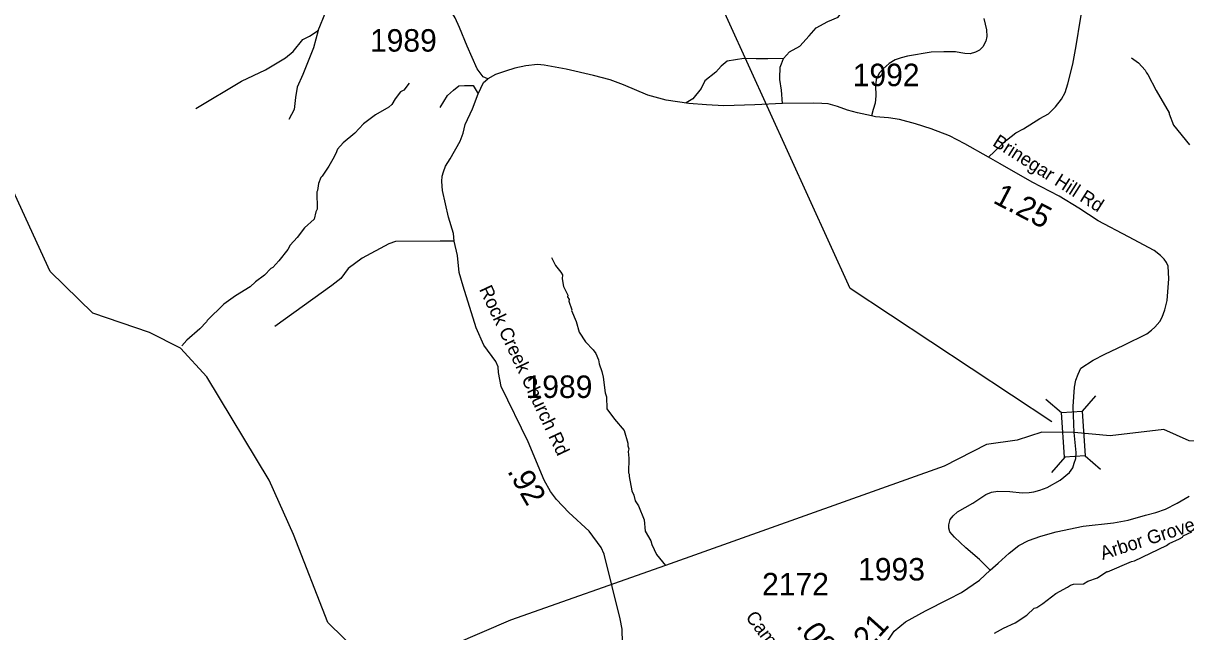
# Model space of a CAD drawing. Extents: x 1248224 to 1454986, y 825081 to 985870.
# Drawn here: x 1394113 to 1400579, y 904029 to 907413 of the extents above; entities that cross this region are included whole.
import ezdxf

# ---------------------------------------------------------------- set-up
doc = ezdxf.new("R2010")
doc.units = 0
for name, color, linetype in [('Exist Hydrographic Creek Single Shore', 7, 'Continuous'), ('Exist Hydrographic Misc Water Feature', 7, 'Continuous'), ('Exist Road Non-System Type 51', 7, 'Continuous'), ('Exist Road Secondary Mileage Hundredths English Label', 7, 'Continuous'), ('Exist Road Secondary Structure Standard Bridge CELL', 7, 'Continuous'), ('Exist Road Secondary Structure Standard Bridge Number Label', 7, 'Continuous'), ('Exist Road Secondary Type 51 Attributed', 7, 'Continuous'), ('Exist Road Secondary Type 51 Label', 7, 'Continuous'), ('Exist Road Secondary Type 51 Number Label', 7, 'Continuous')]:
    doc.layers.add(name, color=color, linetype=linetype)

msp = doc.modelspace()

# ---------------------------------------------------------------- linework, layer by layer
at = {"layer": 'Exist Hydrographic Creek Single Shore'}
for points in [[(1399958.8, 905136.2), (1399778.5, 905138.4), (1399641.1, 905094.3), (1399470, 905071), (1399234.9, 904950), (1397685.5, 904397), (1396823.9, 904092.5), (1396173, 903813.4), (1396076.9, 903815.3), (1395806.9, 904080.2), (1395616.9, 904569.8), (1395480.8, 904871.3), (1395134.8, 905446.2), (1394987.9, 905606.7), (1394814.8, 905692.3), (1394499.9, 905800.4), (1394262.8, 906031.8), (1394047.8, 906502.2), (1393899.8, 907020.6), (1393818.8, 907114.1), (1393832.8, 907180.6)], [(1402145, 905708.9), (1401789, 905440.3), (1401608, 905184.6), (1401296, 905201.8), (1400989, 905065.8), (1400598, 905090.1), (1400458, 905154), (1400158.4, 905119), (1399958.8, 905136.2)]]:
    msp.add_lwpolyline(points, dxfattribs=at)
at = {"layer": 'Exist Hydrographic Misc Water Feature'}
for points in [[(1400278.4, 907220.3), (1400315.8, 907193.6), (1400352.9, 907152.8), (1400360.5, 907136.6), (1400368.3, 907128.4), (1400414.4, 907039.5), (1400487.7, 906913.9), (1400486.5, 906909.6), (1400510.2, 906845.5), (1400599.9, 906737.5)], [(1396258.8, 907079.2), (1396230, 907041.8), (1396211.8, 907032.2), (1396180.9, 906992.9), (1396162.2, 906961.4), (1396145.8, 906945.7), (1396072.9, 906903.3), (1396005.8, 906852.9), (1395956.7, 906801.9), (1395892.5, 906748.9), (1395860.7, 906712.1), (1395852.2, 906688.3), (1395835.6, 906656.8), (1395812.7, 906617.3), (1395775.5, 906562.1), (1395767.3, 906554.3), (1395754.6, 906522.7), (1395749.8, 906482.8), (1395745.6, 906474.9), (1395747.5, 906378.8), (1395741.2, 906365), (1395730.3, 906323.2), (1395678, 906274.4), (1395636.1, 906221.4), (1395597.1, 906178.3), (1395584.6, 906154.6), (1395535.2, 906091.7), (1395500.4, 906054.5), (1395490.3, 906048.7), (1395455.5, 906011.6), (1395404.7, 905974.7), (1395374.1, 905946.9), (1395293, 905897.1), (1395227.9, 905850.6), (1395136, 905760.7), (1395131.9, 905752.8), (1395094.9, 905713.6), (1395023.6, 905651.3), (1394994.8, 905619.1)], [(1397051.8, 906110.2), (1397072.9, 906065.8), (1397104, 906029.1), (1397111.7, 906013), (1397111.2, 905991), (1397118.3, 905948.8), (1397141.3, 905900.4), (1397141.1, 905892.4), (1397148.8, 905876.2), (1397148.5, 905868.2), (1397163.5, 905819.9), (1397162.3, 905814.9), (1397187.7, 905754.2), (1397204.8, 905695.1), (1397239.6, 905640.4), (1397282.6, 905597.5), (1397298.2, 905577.2), (1397313.4, 905540.8), (1397317, 905518.7), (1397332.1, 905476.5), (1397339.3, 905444.3), (1397349.5, 905358.2), (1397357, 905336), (1397359.5, 905267.9), (1397402.3, 905211), (1397454.6, 905148.7), (1397475.4, 905077.5), (1397475.1, 905063.5), (1397480.7, 905045.5), (1397478.4, 905031.5), (1397481.6, 904993.5), (1397479.8, 904913.5), (1397483.7, 904905.4), (1397483.4, 904891.5), (1397497.6, 904813.2), (1397509.1, 904788.9), (1397516.4, 904756.8), (1397535.8, 904728.3), (1397566.1, 904651.8), (1397572.8, 904587.7), (1397603.7, 904535), (1397609.2, 904514.9), (1397636, 904458.4), (1397685.5, 904397)], [(1399514.6, 904021.1), (1399565.7, 904048.9), (1399629.9, 904078.5), (1399694.9, 904121.1), (1399735.7, 904160.1), (1399751.8, 904163.8), (1399784.3, 904185.1), (1399857.5, 904241.4), (1399922.3, 904276), (1399938.5, 904287.7), (1399954.6, 904293.3), (1400010.7, 904296.1), (1400035, 904309.5), (1400087.5, 904328.3), (1400140.2, 904363.1), (1400144.6, 904362.1), (1400277.4, 904420), (1400293.5, 904423.7), (1400471.3, 904507.7), (1400487.6, 904519.4), (1400544.2, 904546.2), (1400560.4, 904555.8), (1400564.5, 904561.6), (1400613, 904584.6)]]:
    msp.add_lwpolyline(points, dxfattribs=at)
at = {"layer": 'Exist Road Non-System Type 51'}
for points in [[(1395753, 907372.9), (1395795.4, 907476.4), (1395830, 907559), (1395843.3, 907604.4), (1395864.6, 907641.7), (1395870, 907839), (1395870, 907951), (1395878, 908015), (1395901.9, 908023), (1395921.3, 908058)], [(1399482.1, 906668.2), (1399582.5, 906762.2), (1399634.5, 906803.5), (1399677, 906825.3), (1399766.8, 906882.6), (1399815.2, 906910.1), (1399854.2, 906949.1), (1399887.3, 906990.3), (1399907.9, 907027.6), (1399923.3, 907076.9), (1399951.6, 907184.6), (1399969.4, 907287.8), (1399993.6, 907435.1), (1400028.4, 907636.3), (1400043.8, 907755.5), (1400047.3, 907788.7), (1400043.8, 907810.5)], [(1398341.7, 907217.9), (1398374.7, 907253.5), (1398432.3, 907286.1), (1398484.1, 907343.8), (1398522.5, 907388.1), (1398587.6, 907422.2), (1398645.5, 907446.7), (1398655, 907459.3), (1398659.3, 907477), (1398665.2, 907517.2), (1398666.4, 907577.6)], [(1399456.1, 907439.7), (1399470.3, 907375.5), (1399472.7, 907340), (1399466.8, 907313.6), (1399451.4, 907281.5), (1399432.5, 907263.2), (1399408.9, 907251.7), (1399380.5, 907242.5), (1399351, 907244.8), (1399328.6, 907249.4), (1399297.9, 907254), (1399232.9, 907254), (1399163.2, 907252.8), (1399031.5, 907229.3), (1398996.1, 907220.2), (1398963, 907208.7), (1398929.9, 907189.2), (1398896.9, 907159.4), (1398873.2, 907135.3), (1398857.9, 907098.7), (1398853.2, 907066.6), (1398854.9, 907008.7), (1398851.4, 906968.6), (1398840.8, 906933), (1398831.3, 906898.6)], [(1395073.5, 906938.3), (1395326.7, 907090.3), (1395459.9, 907154.3), (1395571.8, 907220.9), (1395614.5, 907255.6), (1395667.8, 907322.3), (1395705.1, 907340.9), (1395753, 907372.9)], [(1395753, 907372.9), (1395726.4, 907276.9), (1395667.8, 907127.6), (1395635.8, 907058.3), (1395627.8, 906999.6), (1395619.8, 906932.9), (1395590.5, 906876.9)], [(1398341.7, 907217.9), (1398254.9, 907215), (1398189.9, 907215), (1398120.4, 907216.5), (1398028.7, 907201.7), (1397994.7, 907173.6), (1397965.2, 907141.1), (1397904.5, 907093.7), (1397883.9, 907050.8), (1397836.5, 906993.1), (1397799.6, 906970.9)], [(1398335.8, 906966.8), (1398331.1, 907041.3), (1398320.4, 907101), (1398320.4, 907125), (1398322.8, 907151.4), (1398322.8, 907169.7), (1398331.1, 907188.1), (1398341.7, 907217.9)], [(1396431.8, 906944.5), (1396471.8, 907011.1), (1396506.5, 907040.5), (1396535.8, 907064.5), (1396567.7, 907067.1), (1396615.7, 907067.1), (1396642.6, 907021.3)], [(1396510.3, 906201.7), (1396431.8, 906201.8), (1396184, 906199.1), (1396146.7, 906185.8), (1395997.5, 906105.8), (1395920.2, 906049.8), (1395880.2, 905993.8), (1395829.6, 905953.8), (1395512.5, 905727.2)]]:
    msp.add_lwpolyline(points, dxfattribs=at)
at = {"layer": 'Exist Road Secondary Structure Standard Bridge CELL'}
for p, q in [((1399801.8, 905321.7), (1399887.2, 905247.4)), ((1400077, 905340.8), (1400002.7, 905255.4)), ((1399906.4, 905000.3), (1399832.1, 904914.9)), ((1400019.3, 905008.1), (1400104.7, 904933.8))]:
    msp.add_line(p, q, dxfattribs=at)
msp.add_lwpolyline([(1400002.7, 905255.4), (1400019.8, 905008.1), (1399904.3, 905000.1), (1399887.2, 905247.4)], close=True, dxfattribs=at)
at = {"layer": 'Exist Road Secondary Structure Standard Bridge Number Label'}
msp.add_lwpolyline([(1399834, 905195.7), (1398712.2, 905937.5), (1397807.6, 907927.7)], dxfattribs=at)
at = {"layer": 'Exist Road Secondary Type 51 Attributed'}
for points in [[(1396696.3, 907103.6), (1396670.6, 907114.7), (1396637.7, 907160.3), (1396581.8, 907285.8), (1396538.7, 907388.6), (1396515.4, 907443.9), (1396486, 907491.4), (1396446.3, 907542.4), (1396374, 907630), (1396136.2, 907859.3), (1395921.3, 908058), (1395808.2, 908189.3), (1395775.6, 908233.4), (1395739.4, 908303.4), (1395705.7, 908376), (1395665.2, 908509.3), (1395653.3, 908557), (1395623.8, 908639.3)], [(1399958.8, 905136.2), (1399953.4, 905281.2), (1399961.1, 905388.4), (1399968.2, 905427.4), (1399981.2, 905461.8), (1399995.5, 905495.2), (1400064.1, 905539.6), (1400128.8, 905572), (1400235.7, 905622.8), (1400363.3, 905685.9), (1400389.3, 905705.4), (1400407, 905722.6), (1400434.2, 905754.7), (1400448.3, 905777.6), (1400463.7, 905820), (1400475.5, 905870.4), (1400484.4, 905992.5), (1400480.8, 906061.3), (1400472.5, 906081.9), (1400458.4, 906101.4), (1400438.3, 906122), (1400404, 906149.5), (1400261.7, 906224.6), (1400091.6, 906314), (1399984.1, 906384), (1399876, 906451), (1399724.9, 906530.1), (1399546.5, 906631), (1399482.1, 906668.2), (1399350.4, 906743.3), (1399265.4, 906786.9), (1399162.6, 906825.8), (1399076.4, 906854.5), (1398986.6, 906877.4), (1398925.2, 906887.7), (1398852.6, 906892.9), (1398831.3, 906898.6), (1398752.8, 906914.1), (1398698.4, 906929), (1398641.7, 906950.8), (1398589.8, 906964.5), (1398555.5, 906966.8), (1398507.1, 906968), (1398335.8, 906966.8), (1398181.7, 906959.4), (1398010.4, 906953.7), (1397913.5, 906959.4), (1397815.5, 906966.3), (1397689.1, 906985.8), (1397587.5, 907013.3), (1397451.1, 907071.2), (1397377.9, 907097.5), (1397284.5, 907122.7), (1397133.4, 907157.1), (1397009.9, 907180.6), (1396973.3, 907184.1), (1396908.3, 907176), (1396848.1, 907163.4), (1396796.1, 907147.4), (1396740.6, 907127.9), (1396696.3, 907103.6)], [(1397447.6, 903890.2), (1397443.4, 904043.3), (1397434, 904100.6), (1397344.8, 904459.9), (1397327.1, 904497.8), (1397261.5, 904587.7), (1397146.9, 904692), (1397079, 904764.8), (1397046, 904809.5), (1397010.5, 904871.4), (1396920.8, 905084.6), (1396771.9, 905393), (1396756.6, 905469.8), (1396754.2, 905501.9), (1396741.2, 905531.7), (1396675.7, 905622.8), (1396631.4, 905719.7), (1396559.3, 905951.2), (1396537.5, 906027.5), (1396528, 906121.5), (1396510.3, 906201.7), (1396505.6, 906244.1), (1396478.4, 906334.7), (1396444.7, 906482), (1396441.2, 906532.4), (1396443.6, 906562.2), (1396450.6, 906587.4), (1396462.4, 906618.4), (1396488.4, 906658.5), (1396543.4, 906756.5), (1396559.9, 906801.2), (1396571.7, 906850.5), (1396611.9, 906936.5), (1396642.6, 907021.3), (1396673.1, 907084.3), (1396696.3, 907103.6)], [(1399492.2, 904371.7), (1399431.9, 904431.3), (1399355.2, 904495.5), (1399292.5, 904555.1), (1399266.6, 904584.9), (1399261.8, 904604.4), (1399260.7, 904623.8), (1399268.9, 904652.5), (1399285.5, 904674.3), (1399309.1, 904696.1), (1399394.7, 904744.8), (1399466.8, 904792.9), (1399498.7, 904805.5), (1399534.1, 904810.1), (1399601.4, 904809), (1399668.8, 904802.1), (1399707.7, 904803.2), (1399734.9, 904807.8), (1399768, 904815.9), (1399808.1, 904831.9), (1399880.2, 904872), (1399932.7, 904915), (1399950.5, 904940.2), (1399958.7, 904966.6), (1399968.2, 904992.9), (1399970.5, 905025), (1399958.8, 905136.2)], [(1399492.2, 904371.7), (1399535.9, 904409.5), (1399597.3, 904466.8), (1399651.6, 904508.1), (1399704.2, 904537.3), (1399772.7, 904560.2), (1399858.9, 904584.3), (1400007.8, 904616.4), (1400177.2, 904635.3), (1400258.8, 904649.1), (1400355.6, 904676.6), (1400412.3, 904692.6), (1400466.6, 904711), (1400531.6, 904743.1), (1400598.9, 904783.2)], [(1398661.1, 903694.7), (1398809.5, 903838.6), (1398880.9, 903918.3), (1398957.7, 904031.8), (1399020.3, 904083.4), (1399131.3, 904145.3), (1399258.9, 904209.5), (1399332.7, 904247.9), (1399431.9, 904316.6), (1399492.2, 904371.7)]]:
    msp.add_lwpolyline(points, dxfattribs=at)

# ---------------------------------------------------------------- texts
at = {"layer": 'Exist Road Secondary Mileage Hundredths English Label'}
for s, rotation, p in [('1.25', 332.38424, (1399501.1, 906417.6)), ('.92', 299.79008, (1396802.6, 904922.4)), ('.08', 307.28443, (1398408.8, 904059.6)), ('.21', 48.10744, (1398779.7, 903887.8))]:
    msp.add_text(s, height=125, rotation=rotation, dxfattribs=at).set_placement(p)
at = {"layer": 'Exist Road Secondary Type 51 Label'}
for s, rotation, p in [('Brinegar Hill Rd', 327.57855, (1399499.7, 906736)), ('Rock Creek Church Rd', 295.20358, (1396647.4, 905933.9)), ('Arbor Grove Church Rd', 17.75866, (1400117.3, 904428)), ('Camelia Ln.', 307.1987, (1398127.3, 904109.3))]:
    msp.add_text(s, height=75, rotation=rotation, dxfattribs=at).set_placement(p)
at = {"layer": 'Exist Road Secondary Type 51 Number Label'}
for s, p in [('1989', (1396041.3, 907255.2)), ('1992', (1398726.6, 907063.1)), ('1989', (1396906.9, 905329.1)), ('1993', (1398756.7, 904314)), ('2172', (1398222.4, 904231.1))]:
    msp.add_text(s, height=125, dxfattribs=at).set_placement(p)

doc.saveas('drawing.dxf')
